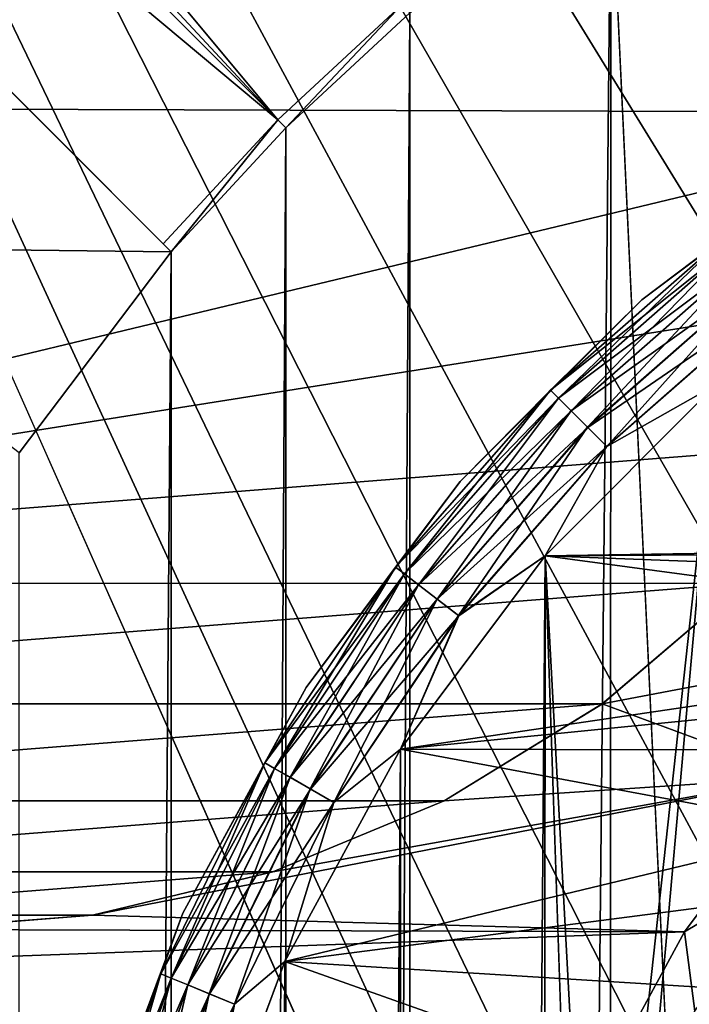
# Model space of a CAD drawing. Header units: metres. Extents: x -205 to 205, y -104 to 104.
# Tile 355 of 656: x -176.5 to -173.53, y 40.47 to 44.84. Entities that reach past the tile are written whole.
import ezdxf

# ---------------------------------------------------------------- set-up
doc = ezdxf.new("R2010")
doc.units = ezdxf.units.M
doc.layers.add('solid_01_2-CONSUMER_EHM_BOX_SW0001', color=7, linetype='CONTINUOUS')

msp = doc.modelspace()

# ---------------------------------------------------------------- linework, layer by layer
at = {"layer": 'solid_01_2-CONSUMER_EHM_BOX_SW0001'}
for points in [[(-200.010849, -74.958488), (-200.010773, 75.041512), (-0.010778, 75.04142)], [(-0.010849, -74.95858), (-200.010849, -74.958488), (-0.010778, 75.04142)], [(-174.012405, -37.447227, 75), (-185.602478, 63.645401, 75), (-185.61615, -63.545567, 75)], [(-91.959076, 42.820488, 75), (-76.402473, 63.637558, 75), (-185.602478, 63.645401, 75)], [(-174.001678, 37.552773, 75), (-185.602478, 63.645401, 75), (-174.012405, -37.447227, 75)], [(-92.726151, 42.986298, 75), (-91.959076, 42.820488, 75), (-185.602478, 63.645401, 75)], [(-93.500885, 43.041248, 75), (-92.726151, 42.986298, 75), (-185.602478, 63.645401, 75)], [(-168.500885, 43.051987, 75), (-93.500885, 43.041248, 75), (-185.602478, 63.645401, 75)], [(-169.275635, 42.997257, 75), (-168.500885, 43.051987, 75), (-185.602478, 63.645401, 75)], [(-170.042755, 42.831669, 75), (-169.275635, 42.997257, 75), (-185.602478, 63.645401, 75)], [(-170.781311, 42.557304, 75), (-170.042755, 42.831669, 75), (-185.602478, 63.645401, 75)], [(-171.472061, 42.180893, 75), (-170.781311, 42.557304, 75), (-185.602478, 63.645401, 75)], [(-172.101837, 41.709961, 75), (-171.472061, 42.180893, 75), (-185.602478, 63.645401, 75)], [(-172.658615, 41.153347, 75), (-172.101837, 41.709961, 75), (-185.602478, 63.645401, 75)], [(-173.12973, 40.523697, 75), (-172.658615, 41.153347, 75), (-185.602478, 63.645401, 75)], [(-173.506332, 39.833061, 75), (-173.12973, 40.523697, 75), (-185.602478, 63.645401, 75)], [(-173.780914, 39.094585, 75), (-173.506332, 39.833061, 75), (-185.602478, 63.645401, 75)], [(-173.946716, 38.327507, 75), (-173.780914, 39.094585, 75), (-185.602478, 63.645401, 75)], [(-174.001678, 37.552773, 75), (-173.946716, 38.327507, 75), (-185.602478, 63.645401, 75)], [(-175.356995, 44.397804, 63.120499), (-190.310959, 59.35392, 69), (-189.774109, 59.877731, 69)], [(-175.356995, 44.397804, 63.120499), (-189.774109, 59.877731, 69), (-180.679245, 50.781559, 65.42598)], [(-175.356995, 44.397804, 63.120499), (-181.794159, 49.775162, 65.447258), (-190.310959, 59.35392, 69)], [(-175.356995, 44.397804, 63.120499), (-180.679245, 50.781559, 65.42598), (-174.805771, 44.907242, 63.120499)], [(-181.794159, 49.775162, 65.447258), (-175.866516, 43.846657, 63.120499), (-176.894226, 44.874519, 69.5)], [(-175.356995, 44.397804, 63.120499), (-175.866516, 43.846657, 63.120499), (-181.794159, 49.775162, 65.447258)], [(-173.878281, 45.545788, 63.099998), (-172.91394, 46.11042, 63.099998), (-173.501678, 37.5527, 63.099998)], [(-174.779678, -44.773994, 63.099998), (-174.770035, 44.871502, 63.099998), (-173.878281, 45.545788, 63.099998)], [(-173.888062, -45.448475, 63.099998), (-174.779678, -44.773994, 63.099998), (-173.878281, 45.545788, 63.099998)], [(-173.888062, -45.448475, 63.099998), (-173.878281, 45.545788, 63.099998), (-173.501678, 37.5527, 63.099998)], [(-183.369232, 45.089542, 3.5), (-182.83432, 44.463047, 3.5), (-171.815216, 45.231155, 3.5)], [(-171.815216, 45.231155, 3.5), (-182.83432, 44.463047, 3.5), (-172.00766, 44.430107, 3.5)], [(-177.697357, 43.834263, 69.5), (-176.894226, 44.874519, 69.5), (-175.83078, 43.810917, 69.5)], [(-176.894226, 44.874519, 69.5), (-175.83078, 43.810917, 63.099998), (-175.83078, 43.810917, 69.5)], [(-175.866516, 43.846657, 63.120499), (-175.83078, 43.810917, 63.099998), (-176.894226, 44.874519, 69.5)], [(-175.356995, 44.397804, 63.120499), (-174.805771, 44.907242, 63.120499), (-175.321365, 44.362179, 63.099998)], [(-175.330902, -44.264553, 63.099998), (-175.321365, 44.362179, 63.099998), (-174.770035, 44.871502, 63.099998)], [(-174.779678, -44.773994, 63.099998), (-175.330902, -44.264553, 63.099998), (-174.770035, 44.871502, 63.099998)], [(-174.770035, 44.871502, 63.099998), (-175.321365, 44.362179, 63.099998), (-174.805771, 44.907242, 63.120499)], [(-172.00766, 44.430107, 3.5), (-182.83432, 44.463047, 3.5), (-180.713303, 42.341423, 3.5)], [(-172.00766, 44.430107, 3.5), (-180.713303, 42.341423, 3.5), (-172.323029, 43.669041, 3.5)], [(-175.356995, 44.397804, 63.120499), (-175.83078, 43.810917, 63.099998), (-175.866516, 43.846657, 63.120499)], [(-175.356995, 44.397804, 63.120499), (-175.321365, 44.362179, 63.099998), (-175.83078, 43.810917, 63.099998)], [(-175.840179, -43.713184, 63.099998), (-175.83078, 43.810917, 63.099998), (-175.321365, 44.362179, 63.099998)], [(-175.330902, -44.264553, 63.099998), (-175.840179, -43.713184, 63.099998), (-175.321365, 44.362179, 63.099998)], [(-173.739685, 43.598732, 55.5), (-172.825836, 44.282631, 55.5), (-173.360565, 43.886097, 55.371098)], [(-172.825836, 44.282631, 56.5), (-172.825836, 44.282631, 55.5), (-173.739685, 43.598732, 55.5)], [(-173.739685, 43.598732, 56.5), (-172.825836, 44.282631, 56.5), (-173.739685, 43.598732, 55.5)], [(-173.360489, 43.88599, 56.62941), (-172.825836, 44.282631, 56.5), (-173.739685, 43.598732, 56.5)], [(-173.739685, 43.598732, 46.5), (-172.825836, 44.282631, 46.5), (-173.360565, 43.886097, 46.371098)], [(-172.825836, 44.282631, 47.5), (-172.825836, 44.282631, 46.5), (-173.739685, 43.598732, 46.5)], [(-173.739685, 43.598732, 47.5), (-172.825836, 44.282631, 47.5), (-173.739685, 43.598732, 46.5)], [(-173.360489, 43.88599, 47.62941), (-172.825836, 44.282631, 47.5), (-173.739685, 43.598732, 47.5)], [(-174.145767, 43.197697, 55.371098), (-173.360565, 43.886097, 55.371098), (-174.110489, 43.162415, 55.25034)], [(-173.739685, 43.598732, 55.5), (-173.360565, 43.886097, 55.371098), (-174.145767, 43.197697, 55.371098)], [(-174.145767, 43.197697, 46.371098), (-173.360565, 43.886097, 46.371098), (-174.110489, 43.162415, 46.25034)], [(-173.739685, 43.598732, 46.5), (-173.360565, 43.886097, 46.371098), (-174.145767, 43.197697, 46.371098)], [(-174.145676, 43.197601, 56.62941), (-173.360489, 43.88599, 56.62941), (-173.739685, 43.598732, 56.5)], [(-173.330048, 43.846306, 56.750114), (-173.360489, 43.88599, 56.62941), (-174.145676, 43.197601, 56.62941)], [(-174.145676, 43.197601, 47.62941), (-173.360489, 43.88599, 47.62941), (-173.739685, 43.598732, 47.5)], [(-173.330048, 43.846306, 47.750114), (-173.360489, 43.88599, 47.62941), (-174.145676, 43.197601, 47.62941)], [(-173.360565, 43.886097, 55.371098), (-173.3302, 43.846516, 55.25034), (-174.110489, 43.162415, 55.25034)], [(-173.360565, 43.886097, 46.371098), (-173.3302, 43.846516, 46.25034), (-174.110489, 43.162415, 46.25034)], [(-177.697357, 43.834263, 69.5), (-175.83078, 43.810917, 69.5), (-176.505188, 42.919262, 69.5)], [(-174.110306, 43.162228, 56.750114), (-173.330048, 43.846306, 56.750114), (-174.145676, 43.197601, 56.62941)], [(-174.110306, 43.162228, 47.750114), (-173.330048, 43.846306, 47.750114), (-174.145676, 43.197601, 47.62941)], [(-174.110489, 43.162415, 55.25034), (-173.3302, 43.846516, 55.25034), (-174.054306, 43.106213, 55.146633)], [(-174.110489, 43.162415, 46.25034), (-173.3302, 43.846516, 46.25034), (-174.054306, 43.106213, 46.146633)], [(-173.281601, 43.783165, 56.853737), (-173.330048, 43.846306, 56.750114), (-174.110306, 43.162228, 56.750114)], [(-173.281601, 43.783165, 47.853737), (-173.330048, 43.846306, 47.750114), (-174.110306, 43.162228, 47.750114)], [(-173.3302, 43.846516, 55.25034), (-173.28183, 43.783459, 55.146633), (-174.054306, 43.106213, 55.146633)], [(-173.3302, 43.846516, 46.25034), (-173.28183, 43.783459, 46.146633), (-174.054306, 43.106213, 46.146633)], [(-176.514404, -42.821381, 63.099998), (-176.505188, 42.919262, 63.099998), (-175.83078, 43.810917, 63.099998)], [(-175.840179, -43.713184, 63.099998), (-176.514404, -42.821381, 63.099998), (-175.83078, 43.810917, 63.099998)], [(-175.83078, 43.810917, 69.5), (-175.83078, 43.810917, 63.099998), (-176.505188, 42.919262, 63.099998)], [(-176.505188, 42.919262, 69.5), (-175.83078, 43.810917, 69.5), (-176.505188, 42.919262, 63.099998)], [(-174.054047, 43.105949, 56.853737), (-173.281601, 43.783165, 56.853737), (-174.110306, 43.162228, 56.750114)], [(-174.054047, 43.105949, 47.853737), (-173.281601, 43.783165, 47.853737), (-174.110306, 43.162228, 47.750114)], [(-174.054306, 43.106213, 55.146633), (-173.28183, 43.783459, 55.146633), (-173.981049, 43.032928, 55.067051)], [(-174.054306, 43.106213, 46.146633), (-173.28183, 43.783459, 46.146633), (-173.981049, 43.032928, 46.067051)], [(-173.218491, 43.700878, 56.933208), (-173.281601, 43.783165, 56.853737), (-174.054047, 43.105949, 56.853737)], [(-173.218491, 43.700878, 47.933208), (-173.281601, 43.783165, 47.853737), (-174.054047, 43.105949, 47.853737)], [(-173.28183, 43.783459, 55.146633), (-173.218765, 43.701241, 55.067051), (-173.981049, 43.032928, 55.067051)], [(-173.28183, 43.783459, 46.146633), (-173.218765, 43.701241, 46.067051), (-173.981049, 43.032928, 46.067051)], [(-173.980728, 43.032608, 56.933208), (-173.218491, 43.700878, 56.933208), (-174.054047, 43.105949, 56.853737)], [(-173.980728, 43.032608, 47.933208), (-173.218491, 43.700878, 47.933208), (-174.054047, 43.105949, 47.853737)], [(-173.981049, 43.032928, 55.067051), (-173.218765, 43.701241, 55.067051), (-173.895706, 42.947563, 55.017036)], [(-173.981049, 43.032928, 46.067051), (-173.218765, 43.701241, 46.067051), (-173.895706, 42.947563, 46.017036)], [(-173.144989, 43.605064, 56.983097), (-173.218491, 43.700878, 56.933208), (-173.980728, 43.032608, 56.933208)], [(-173.144989, 43.605064, 47.983097), (-173.218491, 43.700878, 47.933208), (-173.980728, 43.032608, 47.933208)], [(-173.218765, 43.701241, 55.067051), (-173.145294, 43.605469, 55.017036), (-173.895706, 42.947563, 55.017036)], [(-173.218765, 43.701241, 46.067051), (-173.145294, 43.605469, 46.017036), (-173.895706, 42.947563, 46.017036)], [(-172.323029, 43.669041, 3.5), (-180.713303, 42.341423, 3.5), (-172.753586, 42.966686, 3.5)], [(-173.895355, 42.947208, 56.983097), (-173.144989, 43.605064, 56.983097), (-173.980728, 43.032608, 56.933208)], [(-173.895355, 42.947208, 47.983097), (-173.144989, 43.605064, 47.983097), (-173.980728, 43.032608, 47.933208)], [(-173.895706, 42.947563, 55.017036), (-173.145294, 43.605469, 55.017036), (-173.410995, 43.221951, 55)], [(-173.895706, 42.947563, 46.017036), (-173.145294, 43.605469, 46.017036), (-173.410995, 43.221951, 46)], [(-173.895355, 42.947208, 47.983097), (-173.410995, 43.221951, 48), (-173.144989, 43.605064, 47.983097)], [(-173.895355, 42.947208, 56.983097), (-173.410995, 43.221951, 57), (-173.144989, 43.605064, 56.983097)], [(-174.546921, 42.791737, 55.5), (-173.739685, 43.598732, 55.5), (-174.145767, 43.197697, 55.371098)], [(-173.739685, 43.598732, 56.5), (-173.739685, 43.598732, 55.5), (-174.546921, 42.791737, 55.5)], [(-174.546921, 42.791737, 56.5), (-173.739685, 43.598732, 56.5), (-174.546921, 42.791737, 55.5)], [(-174.145676, 43.197601, 56.62941), (-173.739685, 43.598732, 56.5), (-174.546921, 42.791737, 56.5)], [(-174.546921, 42.791737, 46.5), (-173.739685, 43.598732, 46.5), (-174.145767, 43.197697, 46.371098)], [(-173.739685, 43.598732, 47.5), (-173.739685, 43.598732, 46.5), (-174.546921, 42.791737, 46.5)], [(-174.546921, 42.791737, 47.5), (-173.739685, 43.598732, 47.5), (-174.546921, 42.791737, 46.5)], [(-174.145676, 43.197601, 47.62941), (-173.739685, 43.598732, 47.5), (-174.546921, 42.791737, 47.5)], [(-173.410995, 43.221951, 48), (-174.170227, 42.462925, 48), (-168.500961, 42.551987, 48)], [(-173.410995, 43.221951, 57), (-174.170227, 42.462925, 57), (-168.500961, 42.551987, 57)], [(-174.170227, 42.462925, 55), (-173.410995, 43.221951, 55), (-169.283279, 42.490517, 55)], [(-173.895355, 42.947208, 47.983097), (-174.170227, 42.462925, 48), (-173.410995, 43.221951, 48)], [(-173.895355, 42.947208, 56.983097), (-174.170227, 42.462925, 57), (-173.410995, 43.221951, 57)], [(-173.895706, 42.947563, 55.017036), (-173.410995, 43.221951, 55), (-174.170227, 42.462925, 55)], [(-173.946716, 38.327507, 46), (-174.170227, 42.462925, 46), (-173.410995, 43.221951, 46)], [(-173.895706, 42.947563, 46.017036), (-173.410995, 43.221951, 46), (-174.170227, 42.462925, 46)], [(-173.780914, 39.094585, 46), (-173.946716, 38.327507, 46), (-173.410995, 43.221951, 46)], [(-173.506332, 39.833061, 46), (-173.780914, 39.094585, 46), (-173.410995, 43.221951, 46)], [(-174.834396, 42.412693, 55.371098), (-174.145767, 43.197697, 55.371098), (-174.794815, 42.382317, 55.25034)], [(-174.546921, 42.791737, 55.5), (-174.145767, 43.197697, 55.371098), (-174.834396, 42.412693, 55.371098)], [(-174.834396, 42.412693, 46.371098), (-174.145767, 43.197697, 46.371098), (-174.794815, 42.382317, 46.25034)], [(-174.546921, 42.791737, 46.5), (-174.145767, 43.197697, 46.371098), (-174.834396, 42.412693, 46.371098)], [(-174.83429, 42.412613, 56.62941), (-174.145676, 43.197601, 56.62941), (-174.546921, 42.791737, 56.5)], [(-174.110306, 43.162228, 56.750114), (-174.145676, 43.197601, 56.62941), (-174.83429, 42.412613, 56.62941)], [(-174.83429, 42.412613, 47.62941), (-174.145676, 43.197601, 47.62941), (-174.546921, 42.791737, 47.5)], [(-174.110306, 43.162228, 47.750114), (-174.145676, 43.197601, 47.62941), (-174.83429, 42.412613, 47.62941)], [(-174.145767, 43.197697, 55.371098), (-174.110489, 43.162415, 55.25034), (-174.794815, 42.382317, 55.25034)], [(-174.145767, 43.197697, 46.371098), (-174.110489, 43.162415, 46.25034), (-174.794815, 42.382317, 46.25034)], [(-174.794617, 42.38216, 56.750114), (-174.110306, 43.162228, 56.750114), (-174.83429, 42.412613, 56.62941)], [(-174.794617, 42.38216, 47.750114), (-174.110306, 43.162228, 47.750114), (-174.83429, 42.412613, 47.62941)], [(-174.794815, 42.382317, 55.25034), (-174.110489, 43.162415, 55.25034), (-174.731781, 42.333931, 55.146633)], [(-174.794815, 42.382317, 46.25034), (-174.110489, 43.162415, 46.25034), (-174.731781, 42.333931, 46.146633)], [(-174.054047, 43.105949, 56.853737), (-174.110306, 43.162228, 56.750114), (-174.794617, 42.38216, 56.750114)], [(-174.054047, 43.105949, 47.853737), (-174.110306, 43.162228, 47.750114), (-174.794617, 42.38216, 47.750114)], [(-174.110489, 43.162415, 55.25034), (-174.054306, 43.106213, 55.146633), (-174.731781, 42.333931, 55.146633)], [(-174.110489, 43.162415, 46.25034), (-174.054306, 43.106213, 46.146633), (-174.731781, 42.333931, 46.146633)], [(-174.731476, 42.333706, 56.853737), (-174.054047, 43.105949, 56.853737), (-174.794617, 42.38216, 56.750114)], [(-174.731476, 42.333706, 47.853737), (-174.054047, 43.105949, 47.853737), (-174.794617, 42.38216, 47.750114)], [(-174.731781, 42.333931, 55.146633), (-174.054306, 43.106213, 55.146633), (-174.649567, 42.270836, 55.067051)], [(-174.731781, 42.333931, 46.146633), (-174.054306, 43.106213, 46.146633), (-174.649567, 42.270836, 46.067051)], [(-173.980728, 43.032608, 56.933208), (-174.054047, 43.105949, 56.853737), (-174.731476, 42.333706, 56.853737)], [(-173.980728, 43.032608, 47.933208), (-174.054047, 43.105949, 47.853737), (-174.731476, 42.333706, 47.853737)], [(-174.054306, 43.106213, 55.146633), (-173.981049, 43.032928, 55.067051), (-174.649567, 42.270836, 55.067051)], [(-174.054306, 43.106213, 46.146633), (-173.981049, 43.032928, 46.067051), (-174.649567, 42.270836, 46.067051)], [(-174.649216, 42.270561, 56.933208), (-173.980728, 43.032608, 56.933208), (-174.731476, 42.333706, 56.853737)], [(-174.649216, 42.270561, 47.933208), (-173.980728, 43.032608, 47.933208), (-174.731476, 42.333706, 47.853737)], [(-174.649567, 42.270836, 55.067051), (-173.981049, 43.032928, 55.067051), (-174.553818, 42.197342, 55.017036)], [(-174.649567, 42.270836, 46.067051), (-173.981049, 43.032928, 46.067051), (-174.553818, 42.197342, 46.017036)], [(-173.895355, 42.947208, 56.983097), (-173.980728, 43.032608, 56.933208), (-174.649216, 42.270561, 56.933208)], [(-173.895355, 42.947208, 47.983097), (-173.980728, 43.032608, 47.933208), (-174.649216, 42.270561, 47.933208)], [(-173.981049, 43.032928, 55.067051), (-173.895706, 42.947563, 55.017036), (-174.553818, 42.197342, 55.017036)], [(-173.981049, 43.032928, 46.067051), (-173.895706, 42.947563, 46.017036), (-174.553818, 42.197342, 46.017036)], [(-172.753586, 42.966686, 3.5), (-180.713303, 42.341423, 3.5), (-173.288696, 42.340343, 3.5)], [(-174.553818, 42.197342, 55.017036), (-173.895706, 42.947563, 55.017036), (-174.170227, 42.462925, 55)], [(-174.553818, 42.197342, 46.017036), (-173.895706, 42.947563, 46.017036), (-174.170227, 42.462925, 46)], [(-174.553421, 42.197033, 56.983097), (-173.895355, 42.947208, 56.983097), (-174.649216, 42.270561, 56.933208)], [(-174.553421, 42.197033, 47.983097), (-173.895355, 42.947208, 47.983097), (-174.649216, 42.270561, 47.933208)], [(-174.553421, 42.197033, 47.983097), (-174.170227, 42.462925, 48), (-173.895355, 42.947208, 47.983097)], [(-174.553421, 42.197033, 56.983097), (-174.170227, 42.462925, 57), (-173.895355, 42.947208, 56.983097)], [(-175.231079, 41.878075, 55.5), (-174.546921, 42.791737, 55.5), (-174.834396, 42.412693, 55.371098)], [(-174.546921, 42.791737, 56.5), (-174.546921, 42.791737, 55.5), (-175.231079, 41.878075, 55.5)], [(-175.231079, 41.878075, 56.5), (-174.546921, 42.791737, 56.5), (-175.231079, 41.878075, 55.5)], [(-174.83429, 42.412613, 56.62941), (-174.546921, 42.791737, 56.5), (-175.231079, 41.878075, 56.5)], [(-175.231079, 41.878075, 46.5), (-174.546921, 42.791737, 46.5), (-174.834396, 42.412693, 46.371098)], [(-174.546921, 42.791737, 47.5), (-174.546921, 42.791737, 46.5), (-175.231079, 41.878075, 46.5)], [(-175.231079, 41.878075, 47.5), (-174.546921, 42.791737, 47.5), (-175.231079, 41.878075, 46.5)], [(-174.83429, 42.412613, 47.62941), (-174.546921, 42.791737, 47.5), (-175.231079, 41.878075, 47.5)], [(-174.170227, 42.462925, 48), (-169.283279, 42.490517, 48), (-168.500961, 42.551987, 48)], [(-174.170227, 42.462925, 57), (-169.283279, 42.490517, 57), (-168.500961, 42.551987, 57)], [(-174.170227, 42.462925, 55), (-169.283279, 42.490517, 55), (-170.045731, 42.307594, 55)], [(-174.170227, 42.462925, 48), (-170.045731, 42.307594, 48), (-169.283279, 42.490517, 48)], [(-174.170227, 42.462925, 57), (-170.045731, 42.307594, 57), (-169.283279, 42.490517, 57)], [(-174.82457, -41.498524, 46), (-174.812668, 41.604301, 46), (-174.170227, 42.462925, 46)], [(-174.182373, -42.35733, 46), (-174.82457, -41.498524, 46), (-174.170227, 42.462925, 46)], [(-174.812668, 41.604301, 55), (-174.170227, 42.462925, 55), (-170.771225, 42.007221, 55)], [(-174.170227, 42.462925, 48), (-174.812668, 41.604301, 48), (-170.045731, 42.307594, 48)], [(-174.170227, 42.462925, 57), (-174.812668, 41.604301, 57), (-170.045731, 42.307594, 57)], [(-174.553421, 42.197033, 47.983097), (-174.812668, 41.604301, 48), (-174.170227, 42.462925, 48)], [(-174.553421, 42.197033, 56.983097), (-174.812668, 41.604301, 57), (-174.170227, 42.462925, 57)], [(-174.553818, 42.197342, 55.017036), (-174.170227, 42.462925, 55), (-174.812668, 41.604301, 55)], [(-174.553818, 42.197342, 46.017036), (-174.170227, 42.462925, 46), (-174.812668, 41.604301, 46)], [(-174.001678, 37.552773, 46), (-174.182373, -42.35733, 46), (-174.170227, 42.462925, 46)], [(-174.170227, 42.462925, 55), (-170.045731, 42.307594, 55), (-170.771225, 42.007221, 55)], [(-173.946716, 38.327507, 46), (-174.001678, 37.552773, 46), (-174.170227, 42.462925, 46)], [(-175.414673, 41.544525, 55.371098), (-174.834396, 42.412693, 55.371098), (-175.37146, 41.519573, 55.25034)], [(-175.231079, 41.878075, 55.5), (-174.834396, 42.412693, 55.371098), (-175.414673, 41.544525, 55.371098)], [(-175.414673, 41.544525, 46.371098), (-174.834396, 42.412693, 46.371098), (-175.37146, 41.519573, 46.25034)], [(-175.231079, 41.878075, 46.5), (-174.834396, 42.412693, 46.371098), (-175.414673, 41.544525, 46.371098)], [(-175.414551, 41.544456, 56.62941), (-174.83429, 42.412613, 56.62941), (-175.231079, 41.878075, 56.5)], [(-174.794617, 42.38216, 56.750114), (-174.83429, 42.412613, 56.62941), (-175.414551, 41.544456, 56.62941)], [(-175.414551, 41.544456, 47.62941), (-174.83429, 42.412613, 47.62941), (-175.231079, 41.878075, 47.5)], [(-174.794617, 42.38216, 47.750114), (-174.83429, 42.412613, 47.62941), (-175.414551, 41.544456, 47.62941)], [(-175.371231, 41.519444, 56.750114), (-174.794617, 42.38216, 56.750114), (-175.414551, 41.544456, 56.62941)], [(-175.371231, 41.519444, 47.750114), (-174.794617, 42.38216, 47.750114), (-175.414551, 41.544456, 47.62941)], [(-174.834396, 42.412693, 55.371098), (-174.794815, 42.382317, 55.25034), (-175.37146, 41.519573, 55.25034)], [(-174.834396, 42.412693, 46.371098), (-174.794815, 42.382317, 46.25034), (-175.37146, 41.519573, 46.25034)], [(-175.37146, 41.519573, 55.25034), (-174.794815, 42.382317, 55.25034), (-175.302643, 41.479828, 55.146633)], [(-175.37146, 41.519573, 46.25034), (-174.794815, 42.382317, 46.25034), (-175.302643, 41.479828, 46.146633)], [(-174.731476, 42.333706, 56.853737), (-174.794617, 42.38216, 56.750114), (-175.371231, 41.519444, 56.750114)], [(-174.731476, 42.333706, 47.853737), (-174.794617, 42.38216, 47.750114), (-175.371231, 41.519444, 47.750114)], [(-174.794815, 42.382317, 55.25034), (-174.731781, 42.333931, 55.146633), (-175.302643, 41.479828, 55.146633)], [(-174.794815, 42.382317, 46.25034), (-174.731781, 42.333931, 46.146633), (-175.302643, 41.479828, 46.146633)], [(-173.288696, 42.340343, 3.5), (-180.713303, 42.341423, 3.5), (-180.08696, 41.806328, 3.5)], [(-173.288696, 42.340343, 3.5), (-180.08696, 41.806328, 3.5), (-173.915192, 41.805424, 3.5)], [(-173.288727, 42.340313, 13.5), (-173.915955, 41.806339, 13.5), (-172.429138, 42.087959, 13.5)], [(-173.915192, 41.805424, 3.5), (-173.915955, 41.806339, 13.5), (-173.288727, 42.340313, 13.5)], [(-173.288696, 42.340343, 3.5), (-173.915192, 41.805424, 3.5), (-173.288727, 42.340313, 13.5)], [(-175.302322, 41.479645, 56.853737), (-174.731476, 42.333706, 56.853737), (-175.371231, 41.519444, 56.750114)], [(-175.302322, 41.479645, 47.853737), (-174.731476, 42.333706, 47.853737), (-175.371231, 41.519444, 47.750114)], [(-175.302643, 41.479828, 55.146633), (-174.731781, 42.333931, 55.146633), (-175.212906, 41.428001, 55.067051)], [(-175.302643, 41.479828, 46.146633), (-174.731781, 42.333931, 46.146633), (-175.212906, 41.428001, 46.067051)], [(-174.649216, 42.270561, 56.933208), (-174.731476, 42.333706, 56.853737), (-175.302322, 41.479645, 56.853737)], [(-174.649216, 42.270561, 47.933208), (-174.731476, 42.333706, 47.853737), (-175.302322, 41.479645, 47.853737)], [(-174.731781, 42.333931, 55.146633), (-174.649567, 42.270836, 55.067051), (-175.212906, 41.428001, 55.067051)], [(-174.731781, 42.333931, 46.146633), (-174.649567, 42.270836, 46.067051), (-175.212906, 41.428001, 46.067051)], [(-174.812668, 41.604301, 48), (-170.771225, 42.007221, 48), (-170.045731, 42.307594, 48)], [(-174.812668, 41.604301, 57), (-170.771225, 42.007221, 57), (-170.045731, 42.307594, 57)], [(-175.212524, 41.427776, 56.933208), (-174.649216, 42.270561, 56.933208), (-175.302322, 41.479645, 56.853737)], [(-175.212524, 41.427776, 47.933208), (-174.649216, 42.270561, 47.933208), (-175.302322, 41.479645, 47.853737)], [(-175.212906, 41.428001, 55.067051), (-174.649567, 42.270836, 55.067051), (-175.108383, 41.367638, 55.017036)], [(-175.212906, 41.428001, 46.067051), (-174.649567, 42.270836, 46.067051), (-175.108383, 41.367638, 46.017036)], [(-174.553421, 42.197033, 56.983097), (-174.649216, 42.270561, 56.933208), (-175.212524, 41.427776, 56.933208)], [(-174.553421, 42.197033, 47.983097), (-174.649216, 42.270561, 47.933208), (-175.212524, 41.427776, 47.933208)], [(-174.649567, 42.270836, 55.067051), (-174.553818, 42.197342, 55.017036), (-175.108383, 41.367638, 55.017036)], [(-174.649567, 42.270836, 46.067051), (-174.553818, 42.197342, 46.017036), (-175.108383, 41.367638, 46.017036)], [(-175.107956, 41.367382, 56.983097), (-174.553421, 42.197033, 56.983097), (-175.212524, 41.427776, 56.933208)], [(-175.107956, 41.367382, 47.983097), (-174.553421, 42.197033, 47.983097), (-175.212524, 41.427776, 47.933208)], [(-175.108383, 41.367638, 55.017036), (-174.553818, 42.197342, 55.017036), (-174.812668, 41.604301, 55)], [(-175.108383, 41.367638, 46.017036), (-174.553818, 42.197342, 46.017036), (-174.812668, 41.604301, 46)], [(-175.107956, 41.367382, 47.983097), (-174.812668, 41.604301, 48), (-174.553421, 42.197033, 47.983097)], [(-175.107956, 41.367382, 56.983097), (-174.812668, 41.604301, 57), (-174.553421, 42.197033, 56.983097)], [(-173.915955, 41.806339, 13.5), (-173.036514, 41.480743, 13.5), (-172.429138, 42.087959, 13.5)], [(-174.812668, 41.604301, 55), (-170.771225, 42.007221, 55), (-171.43985, 41.597599, 55)], [(-174.812668, 41.604301, 48), (-171.43985, 41.597599, 48), (-170.771225, 42.007221, 48)], [(-174.812668, 41.604301, 57), (-171.43985, 41.597599, 57), (-170.771225, 42.007221, 57)], [(-175.778244, 40.876347, 55.5), (-175.231079, 41.878075, 55.5), (-175.414673, 41.544525, 55.371098)], [(-175.231079, 41.878075, 56.5), (-175.231079, 41.878075, 55.5), (-175.778244, 40.876347, 55.5)], [(-175.778244, 40.876347, 56.5), (-175.231079, 41.878075, 56.5), (-175.778244, 40.876347, 55.5)], [(-175.414551, 41.544456, 56.62941), (-175.231079, 41.878075, 56.5), (-175.778244, 40.876347, 56.5)], [(-175.778244, 40.876347, 46.5), (-175.231079, 41.878075, 46.5), (-175.414673, 41.544525, 46.371098)], [(-175.231079, 41.878075, 47.5), (-175.231079, 41.878075, 46.5), (-175.778244, 40.876347, 46.5)], [(-175.778244, 40.876347, 47.5), (-175.231079, 41.878075, 47.5), (-175.778244, 40.876347, 46.5)], [(-175.414551, 41.544456, 47.62941), (-175.231079, 41.878075, 47.5), (-175.778244, 40.876347, 47.5)], [(-173.915192, 41.805424, 3.5), (-180.08696, 41.806328, 3.5), (-179.384628, 41.375786, 3.5)], [(-173.915192, 41.805424, 3.5), (-179.384628, 41.375786, 3.5), (-174.617676, 41.37508, 3.5)], [(-173.915955, 41.806339, 13.5), (-174.617752, 41.375042, 13.5), (-173.036514, 41.480743, 13.5)], [(-174.617676, 41.37508, 3.5), (-174.617752, 41.375042, 13.5), (-173.915955, 41.806339, 13.5)], [(-173.915192, 41.805424, 3.5), (-174.617676, 41.37508, 3.5), (-173.915955, 41.806339, 13.5)], [(-175.337875, -40.556561, 46), (-175.326248, 40.662487, 46), (-174.812668, 41.604301, 46)], [(-174.82457, -41.498524, 46), (-175.337875, -40.556561, 46), (-174.812668, 41.604301, 46)], [(-175.326248, 40.662487, 55), (-174.812668, 41.604301, 55), (-172.036713, 41.088032, 55)], [(-174.812668, 41.604301, 48), (-175.326248, 40.662487, 48), (-171.43985, 41.597599, 48)], [(-174.812668, 41.604301, 57), (-175.326248, 40.662487, 57), (-171.43985, 41.597599, 57)], [(-175.107956, 41.367382, 47.983097), (-175.326248, 40.662487, 48), (-174.812668, 41.604301, 48)], [(-175.107956, 41.367382, 56.983097), (-175.326248, 40.662487, 57), (-174.812668, 41.604301, 57)], [(-175.108383, 41.367638, 55.017036), (-174.812668, 41.604301, 55), (-175.326248, 40.662487, 55)], [(-175.108383, 41.367638, 46.017036), (-174.812668, 41.604301, 46), (-175.326248, 40.662487, 46)], [(-175.326248, 40.662487, 48), (-172.036697, 41.088032, 48), (-171.43985, 41.597599, 48)], [(-175.326248, 40.662487, 57), (-172.036697, 41.088032, 57), (-171.43985, 41.597599, 57)], [(-174.812668, 41.604301, 55), (-171.43985, 41.597599, 55), (-172.036713, 41.088032, 55)], [(-175.876648, 40.60804, 55.371098), (-175.414673, 41.544525, 55.371098), (-175.830566, 40.588943, 55.25034)], [(-175.778244, 40.876347, 55.5), (-175.414673, 41.544525, 55.371098), (-175.876648, 40.60804, 55.371098)], [(-175.876648, 40.60804, 46.371098), (-175.414673, 41.544525, 46.371098), (-175.830566, 40.588943, 46.25034)], [(-175.778244, 40.876347, 46.5), (-175.414673, 41.544525, 46.371098), (-175.876648, 40.60804, 46.371098)], [(-175.876526, 40.60799, 56.62941), (-175.414551, 41.544456, 56.62941), (-175.778244, 40.876347, 56.5)], [(-175.371231, 41.519444, 56.750114), (-175.414551, 41.544456, 56.62941), (-175.876526, 40.60799, 56.62941)], [(-175.876526, 40.60799, 47.62941), (-175.414551, 41.544456, 47.62941), (-175.778244, 40.876347, 47.5)], [(-175.371231, 41.519444, 47.750114), (-175.414551, 41.544456, 47.62941), (-175.876526, 40.60799, 47.62941)], [(-175.830322, 40.58884, 56.750114), (-175.371231, 41.519444, 56.750114), (-175.876526, 40.60799, 56.62941)], [(-175.830322, 40.58884, 47.750114), (-175.371231, 41.519444, 47.750114), (-175.876526, 40.60799, 47.62941)], [(-175.414673, 41.544525, 55.371098), (-175.37146, 41.519573, 55.25034), (-175.830566, 40.588943, 55.25034)], [(-175.414673, 41.544525, 46.371098), (-175.37146, 41.519573, 46.25034), (-175.830566, 40.588943, 46.25034)], [(-175.830566, 40.588943, 55.25034), (-175.37146, 41.519573, 55.25034), (-175.757156, 40.558521, 55.146633)], [(-175.830566, 40.588943, 46.25034), (-175.37146, 41.519573, 46.25034), (-175.757156, 40.558521, 46.146633)], [(-175.302322, 41.479645, 56.853737), (-175.371231, 41.519444, 56.750114), (-175.830322, 40.58884, 56.750114)], [(-175.302322, 41.479645, 47.853737), (-175.371231, 41.519444, 47.750114), (-175.830322, 40.58884, 47.750114)], [(-175.37146, 41.519573, 55.25034), (-175.302643, 41.479828, 55.146633), (-175.757156, 40.558521, 55.146633)], [(-175.37146, 41.519573, 46.25034), (-175.302643, 41.479828, 46.146633), (-175.757156, 40.558521, 46.146633)], [(-176.180008, 40.867706, 13.5), (-173.550461, 40.793854, 13.5), (-173.036514, 41.480743, 13.5)], [(-175.379272, 41.061028, 13.5), (-176.180008, 40.867706, 13.5), (-173.036514, 41.480743, 13.5)], [(-175.756805, 40.558376, 56.853737), (-175.302322, 41.479645, 56.853737), (-175.830322, 40.58884, 56.750114)], [(-175.756805, 40.558376, 47.853737), (-175.302322, 41.479645, 47.853737), (-175.830322, 40.58884, 47.750114)], [(-175.757156, 40.558521, 55.146633), (-175.302643, 41.479828, 55.146633), (-175.661423, 40.518848, 55.067051)], [(-175.757156, 40.558521, 46.146633), (-175.302643, 41.479828, 46.146633), (-175.661423, 40.518848, 46.067051)], [(-175.212524, 41.427776, 56.933208), (-175.302322, 41.479645, 56.853737), (-175.756805, 40.558376, 56.853737)], [(-175.212524, 41.427776, 47.933208), (-175.302322, 41.479645, 47.853737), (-175.756805, 40.558376, 47.853737)], [(-175.302643, 41.479828, 55.146633), (-175.212906, 41.428001, 55.067051), (-175.661423, 40.518848, 55.067051)], [(-175.302643, 41.479828, 46.146633), (-175.212906, 41.428001, 46.067051), (-175.661423, 40.518848, 46.067051)], [(-174.617752, 41.375042, 13.5), (-175.379272, 41.061028, 13.5), (-173.036514, 41.480743, 13.5)], [(-173.085617, 41.070415, 13.524823), (-173.036514, 41.480743, 13.5), (-173.550461, 40.793854, 13.5)], [(-175.660995, 40.518677, 56.933208), (-175.212524, 41.427776, 56.933208), (-175.756805, 40.558376, 56.853737)], [(-175.660995, 40.518677, 47.933208), (-175.212524, 41.427776, 47.933208), (-175.756805, 40.558376, 47.853737)], [(-175.661423, 40.518848, 55.067051), (-175.212906, 41.428001, 55.067051), (-175.549911, 40.472641, 55.017036)], [(-175.661423, 40.518848, 46.067051), (-175.212906, 41.428001, 46.067051), (-175.549911, 40.472641, 46.017036)], [(-175.107956, 41.367382, 56.983097), (-175.212524, 41.427776, 56.933208), (-175.660995, 40.518677, 56.933208)], [(-175.107956, 41.367382, 47.983097), (-175.212524, 41.427776, 47.933208), (-175.660995, 40.518677, 47.933208)], [(-175.212906, 41.428001, 55.067051), (-175.108383, 41.367638, 55.017036), (-175.549911, 40.472641, 55.017036)], [(-175.212906, 41.428001, 46.067051), (-175.108383, 41.367638, 46.017036), (-175.549911, 40.472641, 46.017036)], [(-174.617676, 41.37508, 3.5), (-179.384628, 41.375786, 3.5), (-178.623566, 41.06041, 3.5)], [(-174.617676, 41.37508, 3.5), (-178.623566, 41.06041, 3.5), (-175.37883, 41.059925, 3.5)], [(-175.37883, 41.059925, 3.5), (-175.379272, 41.061028, 13.5), (-174.617752, 41.375042, 13.5)], [(-174.617676, 41.37508, 3.5), (-175.37883, 41.059925, 3.5), (-174.617752, 41.375042, 13.5)], [(-175.549438, 40.47245, 56.983097), (-175.107956, 41.367382, 56.983097), (-175.660995, 40.518677, 56.933208)], [(-175.549438, 40.47245, 47.983097), (-175.107956, 41.367382, 47.983097), (-175.660995, 40.518677, 47.933208)], [(-175.549911, 40.472641, 55.017036), (-175.108383, 41.367638, 55.017036), (-175.326248, 40.662487, 55)], [(-175.549911, 40.472641, 46.017036), (-175.108383, 41.367638, 46.017036), (-175.326248, 40.662487, 46)], [(-175.549438, 40.47245, 47.983097), (-175.326248, 40.662487, 48), (-175.107956, 41.367382, 47.983097)], [(-175.549438, 40.47245, 56.983097), (-175.326248, 40.662487, 57), (-175.107956, 41.367382, 56.983097)], [(-175.326248, 40.662487, 55), (-172.036713, 41.088032, 55), (-172.546448, 40.491325, 55)], [(-175.326248, 40.662487, 48), (-172.546448, 40.491325, 48), (-172.036697, 41.088032, 48)], [(-175.326248, 40.662487, 57), (-172.546448, 40.491325, 57), (-172.036697, 41.088032, 57)], [(-173.505646, 40.44199, 13.524823), (-173.085617, 41.070415, 13.524823), (-173.550461, 40.793854, 13.5)], [(-175.37883, 41.059925, 3.5), (-178.623566, 41.06041, 3.5), (-177.822525, 40.86797, 3.5)], [(-175.37883, 41.059925, 3.5), (-177.822525, 40.86797, 3.5), (-176.179932, 40.867722, 3.5)], [(-176.179932, 40.867722, 3.5), (-176.180008, 40.867706, 13.5), (-175.379272, 41.061028, 13.5)], [(-175.37883, 41.059925, 3.5), (-176.179932, 40.867722, 3.5), (-175.379272, 41.061028, 13.5)], [(-176.179932, 40.867722, 3.5), (-177.822525, 40.86797, 3.5), (-177.001251, 40.803207, 3.5)], [(-176.180008, 40.867706, 13.5), (-177.001282, 40.80439, 13.5), (-173.550461, 40.793854, 13.5)], [(-177.001251, 40.803207, 3.5), (-177.001282, 40.80439, 13.5), (-176.180008, 40.867706, 13.5)], [(-176.179932, 40.867722, 3.5), (-177.001251, 40.803207, 3.5), (-176.180008, 40.867706, 13.5)], [(-176.177292, 39.806946, 55.5), (-175.778244, 40.876347, 55.5), (-175.876648, 40.60804, 55.371098)], [(-175.778244, 40.876347, 56.5), (-175.778244, 40.876347, 55.5), (-176.177292, 39.806946, 55.5)], [(-176.177292, 39.806946, 56.5), (-175.778244, 40.876347, 56.5), (-176.177292, 39.806946, 55.5)], [(-175.876526, 40.60799, 56.62941), (-175.778244, 40.876347, 56.5), (-176.177292, 39.806946, 56.5)], [(-176.177292, 39.806946, 46.5), (-175.778244, 40.876347, 46.5), (-175.876648, 40.60804, 46.371098)], [(-175.778244, 40.876347, 47.5), (-175.778244, 40.876347, 46.5), (-176.177292, 39.806946, 46.5)], [(-176.177292, 39.806946, 47.5), (-175.778244, 40.876347, 47.5), (-176.177292, 39.806946, 46.5)], [(-175.876526, 40.60799, 47.62941), (-175.778244, 40.876347, 47.5), (-176.177292, 39.806946, 47.5)], [(-177.001282, 40.80439, 13.5), (-184.243896, 40.406162, 13.5), (-173.550461, 40.793854, 13.5)], [(-184.243896, 40.406162, 13.5), (-173.961304, 40.040428, 13.5), (-173.550461, 40.793854, 13.5)], [(-173.505646, 40.44199, 13.524823), (-173.550461, 40.793854, 13.5), (-173.961304, 40.040428, 13.5)], [(-175.71199, -39.549446, 46), (-175.700638, 39.655479, 46), (-175.326248, 40.662487, 46)], [(-175.337875, -40.556561, 46), (-175.71199, -39.549446, 46), (-175.326248, 40.662487, 46)], [(-175.700638, 39.655479, 55), (-175.326248, 40.662487, 55), (-172.956253, 39.822823, 55)], [(-175.326248, 40.662487, 48), (-175.700638, 39.655479, 48), (-172.546448, 40.491325, 48)], [(-175.326248, 40.662487, 57), (-175.700638, 39.655479, 57), (-172.546448, 40.491325, 57)], [(-175.549438, 40.47245, 47.983097), (-175.700638, 39.655479, 48), (-175.326248, 40.662487, 48)], [(-175.549438, 40.47245, 56.983097), (-175.700638, 39.655479, 57), (-175.326248, 40.662487, 57)], [(-175.549911, 40.472641, 55.017036), (-175.326248, 40.662487, 55), (-175.700638, 39.655479, 55)], [(-175.549911, 40.472641, 46.017036), (-175.326248, 40.662487, 46), (-175.700638, 39.655479, 46)], [(-175.326248, 40.662487, 55), (-172.546448, 40.491325, 55), (-172.956253, 39.822823, 55)], [(-176.212463, 39.619267, 55.371098), (-175.876648, 40.60804, 55.371098), (-176.164276, 39.606346, 55.25034)], [(-176.177292, 39.806946, 55.5), (-175.876648, 40.60804, 55.371098), (-176.212463, 39.619267, 55.371098)], [(-176.212463, 39.619267, 46.371098), (-175.876648, 40.60804, 46.371098), (-176.164276, 39.606346, 46.25034)], [(-176.177292, 39.806946, 46.5), (-175.876648, 40.60804, 46.371098), (-176.212463, 39.619267, 46.371098)], [(-176.212326, 39.619232, 56.62941), (-175.876526, 40.60799, 56.62941), (-176.177292, 39.806946, 56.5)], [(-175.830322, 40.58884, 56.750114), (-175.876526, 40.60799, 56.62941), (-176.212326, 39.619232, 56.62941)], [(-176.212326, 39.619232, 47.62941), (-175.876526, 40.60799, 47.62941), (-176.177292, 39.806946, 47.5)], [(-175.830322, 40.58884, 47.750114), (-175.876526, 40.60799, 47.62941), (-176.212326, 39.619232, 47.62941)], [(-176.164017, 39.606281, 56.750114), (-175.830322, 40.58884, 56.750114), (-176.212326, 39.619232, 56.62941)], [(-176.164017, 39.606281, 47.750114), (-175.830322, 40.58884, 47.750114), (-176.212326, 39.619232, 47.62941)], [(-175.876648, 40.60804, 55.371098), (-175.830566, 40.588943, 55.25034), (-176.164276, 39.606346, 55.25034)], [(-175.876648, 40.60804, 46.371098), (-175.830566, 40.588943, 46.25034), (-176.164276, 39.606346, 46.25034)], [(-176.164276, 39.606346, 55.25034), (-175.830566, 40.588943, 55.25034), (-176.087509, 39.58577, 55.146633)], [(-176.164276, 39.606346, 46.25034), (-175.830566, 40.588943, 46.25034), (-176.087509, 39.58577, 46.146633)], [(-175.756805, 40.558376, 56.853737), (-175.830322, 40.58884, 56.750114), (-176.164017, 39.606281, 56.750114)], [(-175.756805, 40.558376, 47.853737), (-175.830322, 40.58884, 47.750114), (-176.164017, 39.606281, 47.750114)], [(-175.830566, 40.588943, 55.25034), (-175.757156, 40.558521, 55.146633), (-176.087509, 39.58577, 55.146633)], [(-175.830566, 40.588943, 46.25034), (-175.757156, 40.558521, 46.146633), (-176.087509, 39.58577, 46.146633)], [(-176.087158, 39.585674, 56.853737), (-175.756805, 40.558376, 56.853737), (-176.164017, 39.606281, 56.750114)], [(-176.087158, 39.585674, 47.853737), (-175.756805, 40.558376, 47.853737), (-176.164017, 39.606281, 47.750114)], [(-176.087509, 39.58577, 55.146633), (-175.757156, 40.558521, 55.146633), (-175.987411, 39.558933, 55.067051)], [(-176.087509, 39.58577, 46.146633), (-175.757156, 40.558521, 46.146633), (-175.987411, 39.558933, 46.067051)], [(-175.660995, 40.518677, 56.933208), (-175.756805, 40.558376, 56.853737), (-176.087158, 39.585674, 56.853737)], [(-175.660995, 40.518677, 47.933208), (-175.756805, 40.558376, 47.853737), (-176.087158, 39.585674, 47.853737)], [(-175.757156, 40.558521, 55.146633), (-175.661423, 40.518848, 55.067051), (-175.987411, 39.558933, 55.067051)], [(-175.757156, 40.558521, 46.146633), (-175.661423, 40.518848, 46.067051), (-175.987411, 39.558933, 46.067051)], [(-175.986984, 39.558815, 56.933208), (-175.660995, 40.518677, 56.933208), (-176.087158, 39.585674, 56.853737)], [(-175.986984, 39.558815, 47.933208), (-175.660995, 40.518677, 47.933208), (-176.087158, 39.585674, 47.853737)], [(-175.987411, 39.558933, 55.067051), (-175.661423, 40.518848, 55.067051), (-175.870834, 39.527676, 55.017036)], [(-175.987411, 39.558933, 46.067051), (-175.661423, 40.518848, 46.067051), (-175.870834, 39.527676, 46.017036)], [(-175.549438, 40.47245, 56.983097), (-175.660995, 40.518677, 56.933208), (-175.986984, 39.558815, 56.933208)], [(-175.549438, 40.47245, 47.983097), (-175.660995, 40.518677, 47.933208), (-175.986984, 39.558815, 47.933208)], [(-175.661423, 40.518848, 55.067051), (-175.549911, 40.472641, 55.017036), (-175.870834, 39.527676, 55.017036)], [(-175.661423, 40.518848, 46.067051), (-175.549911, 40.472641, 46.017036), (-175.870834, 39.527676, 46.017036)], [(-175.870834, 39.527676, 55.017036), (-175.549911, 40.472641, 55.017036), (-175.700638, 39.655479, 55)], [(-175.870834, 39.527676, 46.017036), (-175.549911, 40.472641, 46.017036), (-175.700638, 39.655479, 46)], [(-175.700638, 39.655479, 48), (-172.956253, 39.822823, 48), (-172.546448, 40.491325, 48)], [(-175.700638, 39.655479, 57), (-172.956253, 39.822823, 57), (-172.546448, 40.491325, 57)]]:
    msp.add_3dface(points, dxfattribs=at)

doc.saveas('drawing.dxf')
